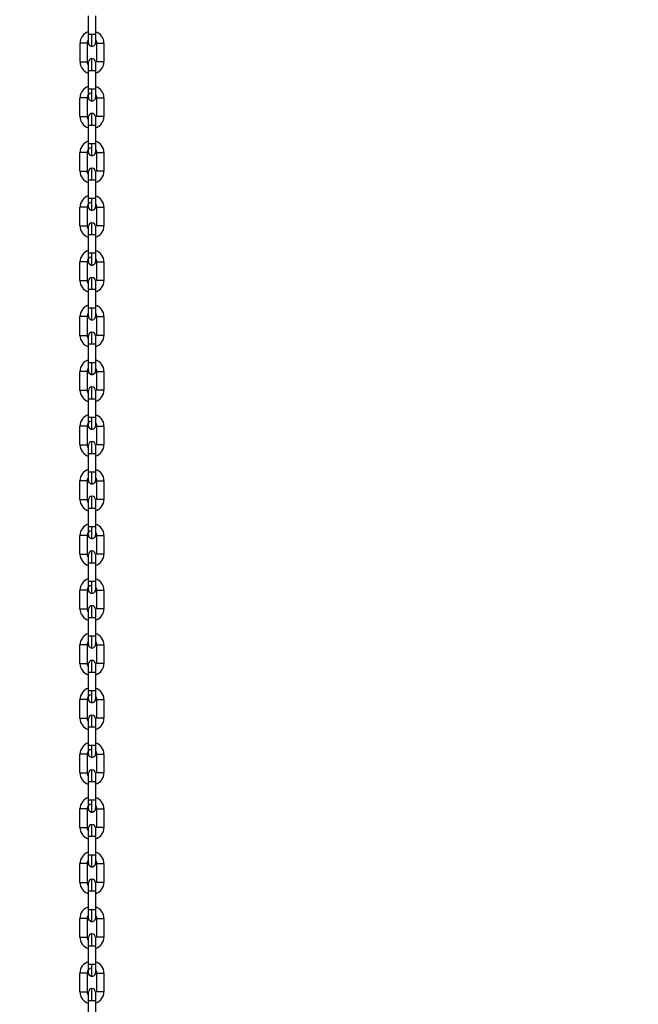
# Model space of a CAD drawing. Header units: inches. Extents: x 170 to 288, y 234 to 248.
# Tile 442 of 480: x 260.409 to 260.869, y 242.843 to 243.575. Entities that reach past the tile are written whole.
import ezdxf

# ---------------------------------------------------------------- set-up
doc = ezdxf.new("R2010")
doc.units = ezdxf.units.IN
doc.header["$LTSCALE"] = 0.25
doc.header["$MEASUREMENT"] = 0
doc.layers.add('ANNOTATIONS', color=1, linetype='Continuous')
doc.layers.add('STANDARD Z GUIDE MOTOR RH', color=7, linetype='Continuous')
doc.styles.add('ARIAL', font='arial.ttf', dxfattribs={"height": 0.09375})
doc.dimstyles.new('STANDARD$0', dxfattribs={"dimtxt": 0.09375, "dimasz": 0.09375, "dimexe": 0.03125, "dimexo": 0.046875, "dimgap": 0.09, "dimtad": 0, "dimtih": 1, "dimtoh": 1, "dimdec": 4, "dimzin": 0, "dimdsep": 46, "dimtxsty": 'ARIAL', "dimcen": 0.09, "dimadec": 0, "dimazin": 0, "dimtfac": 1, "dimtdec": 4, "dimtofl": 0, "dimtmove": 0, "dimatfit": 1, "dimfxl": 1, "dimtolj": 1, "dimtzin": 0, "dimarcsym": 0})

# ---------------------------------------------------------------- blocks, each defined once
blk = doc.blocks.new('*D44')
at = {"layer": 'ANNOTATIONS', "color": 0, "lineweight": -2, "transparency": 16777216}
for p, q in [((259.66628, 244.17528), (261.38122, 244.17528)), ((261.34997, 244.08153), (261.34997, 242.39055)), ((261.34997, 240.2647), (261.34997, 241.95569)), ((260.07253, 240.17095), (261.38122, 240.17095))]:
    blk.add_line(p, q, dxfattribs=at)
at = {"layer": 'ANNOTATIONS', "color": 0, "transparency": 16777216}
for points in [[(261.33434, 244.08153), (261.36559, 244.08153), (261.34997, 244.17528)], [(261.33434, 240.2647), (261.36559, 240.2647), (261.34997, 240.17095)]]:
    blk.add_solid(points, dxfattribs=at)
at = {"layer": 'defpoints', "color": 0, "transparency": 16777216}
for p in [(259.6194, 244.17528), (261.34997, 244.17528), (260.02565, 240.17095)]:
    blk.add_point(p, dxfattribs=at)
at = {"layer": 'ANNOTATIONS', "color": 0, "transparency": 16777216, "insert": (261.34997, 242.17312), "char_height": 0.09375, "attachment_point": 5, "style": 'ARIAL'}
blk.add_mtext('\\A1;OPENING \\PHEIGHT', dxfattribs=at)

msp = doc.modelspace()

# ---------------------------------------------------------------- linework, layer by layer
at = {"layer": 'STANDARD Z GUIDE MOTOR RH'}
for p, q in [((260.45978, 243.56387), (260.45978, 243.57778)), ((260.46503, 243.57778), (260.46503, 243.56387)), ((260.46241, 243.56387), (260.45978, 243.56387)), ((260.45349, 243.54354), (260.45349, 243.55745)), ((260.45873, 243.55745), (260.45873, 243.54354)), ((260.46608, 243.54354), (260.46608, 243.55745)), ((260.47133, 243.55745), (260.47133, 243.54354)), ((260.45978, 243.54102), (260.45978, 243.54329)), ((260.45978, 243.52321), (260.45978, 243.53712)), ((260.46503, 243.53712), (260.46503, 243.52321)), ((260.45348, 243.50288), (260.45348, 243.51679)), ((260.45873, 243.51679), (260.45873, 243.50288)), ((260.46608, 243.50288), (260.46608, 243.51679)), ((260.47133, 243.51679), (260.47133, 243.50288)), ((260.45978, 243.48255), (260.45978, 243.49646)), ((260.45978, 243.49646), (260.46241, 243.49646)), ((260.46503, 243.49646), (260.46503, 243.48255)), ((260.45348, 243.46221), (260.45348, 243.47613)), ((260.45873, 243.47613), (260.45873, 243.46221)), ((260.46241, 243.48255), (260.45978, 243.48255)), ((260.46608, 243.46221), (260.46608, 243.47613)), ((260.47133, 243.47613), (260.47133, 243.46221)), ((260.45978, 243.44188), (260.45978, 243.45579)), ((260.46503, 243.45579), (260.46503, 243.44188)), ((260.45348, 243.42155), (260.45348, 243.43546)), ((260.45873, 243.43546), (260.45873, 243.42155)), ((260.46608, 243.42155), (260.46608, 243.43546)), ((260.47133, 243.43546), (260.47133, 243.42155)), ((260.45978, 243.40122), (260.45978, 243.41513)), ((260.46503, 243.41513), (260.46503, 243.40122)), ((260.45348, 243.38089), (260.45348, 243.3948)), ((260.45873, 243.3948), (260.45873, 243.38089)), ((260.46608, 243.38089), (260.46608, 243.3948)), ((260.47133, 243.3948), (260.47133, 243.38089)), ((260.45978, 243.36056), (260.45978, 243.37447)), ((260.45978, 243.37447), (260.46241, 243.37447)), ((260.46503, 243.37447), (260.46503, 243.36056)), ((260.46241, 243.36056), (260.45978, 243.36056)), ((260.45348, 243.34023), (260.45348, 243.35414)), ((260.45873, 243.35414), (260.45873, 243.34023)), ((260.46608, 243.34023), (260.46608, 243.35414)), ((260.47133, 243.35414), (260.47133, 243.34023)), ((260.45978, 243.33771), (260.45978, 243.33998)), ((260.45978, 243.3199), (260.45978, 243.33381)), ((260.46503, 243.33381), (260.46503, 243.3199)), ((260.45348, 243.29957), (260.45348, 243.31348)), ((260.45873, 243.31348), (260.45873, 243.29957)), ((260.46608, 243.29957), (260.46608, 243.31348)), ((260.47133, 243.31348), (260.47133, 243.29957)), ((260.45978, 243.27924), (260.45978, 243.29315)), ((260.46503, 243.29315), (260.46503, 243.27924)), ((260.45348, 243.25891), (260.45348, 243.27282)), ((260.45873, 243.27282), (260.45873, 243.25891)), ((260.46608, 243.25891), (260.46608, 243.27282)), ((260.47133, 243.27282), (260.47133, 243.25891)), ((260.45978, 243.23858), (260.45978, 243.25249)), ((260.45978, 243.25249), (260.4624, 243.25249)), ((260.46503, 243.25249), (260.46503, 243.23858)), ((260.45348, 243.21825), (260.45348, 243.23216)), ((260.45873, 243.23216), (260.45873, 243.21825)), ((260.46608, 243.21825), (260.46608, 243.23216)), ((260.47133, 243.23216), (260.47133, 243.21825)), ((260.45978, 243.19792), (260.45978, 243.21183)), ((260.45978, 243.21183), (260.4624, 243.21183)), ((260.46503, 243.21183), (260.46503, 243.19792)), ((260.46341, 243.19792), (260.45978, 243.19792)), ((260.45348, 243.17758), (260.45348, 243.1915)), ((260.45873, 243.1915), (260.45873, 243.17758)), ((260.46608, 243.17758), (260.46608, 243.1915)), ((260.47133, 243.1915), (260.47133, 243.17758)), ((260.45978, 243.15725), (260.45978, 243.17116)), ((260.46503, 243.17116), (260.46503, 243.15725)), ((260.46341, 243.15725), (260.45978, 243.15725)), ((260.45348, 243.13692), (260.45348, 243.15083)), ((260.45873, 243.15083), (260.45873, 243.13692)), ((260.46608, 243.13692), (260.46608, 243.15083)), ((260.47132, 243.15083), (260.47132, 243.13692)), ((260.45978, 243.11659), (260.45978, 243.1305)), ((260.46503, 243.1305), (260.46502, 243.11659)), ((260.45348, 243.09626), (260.45348, 243.11017)), ((260.45873, 243.11017), (260.45873, 243.09626)), ((260.4624, 243.11659), (260.45978, 243.11659)), ((260.46607, 243.09626), (260.46607, 243.11017)), ((260.47132, 243.11017), (260.47132, 243.09626)), ((260.45977, 243.07593), (260.45977, 243.08984)), ((260.45977, 243.08984), (260.4634, 243.08984)), ((260.46502, 243.08984), (260.46502, 243.07593)), ((260.45348, 243.0556), (260.45348, 243.06951)), ((260.45872, 243.06951), (260.45872, 243.0556)), ((260.46607, 243.0556), (260.46607, 243.06951)), ((260.47132, 243.06951), (260.47132, 243.0556)), ((260.45977, 243.03527), (260.45977, 243.04918)), ((260.45977, 243.04918), (260.4624, 243.04918)), ((260.46502, 243.04918), (260.46502, 243.03527)), ((260.45347, 243.01494), (260.45347, 243.02885)), ((260.45872, 243.02885), (260.45872, 243.01494)), ((260.46607, 243.01494), (260.46607, 243.02885)), ((260.47132, 243.02885), (260.47132, 243.01494)), ((260.45977, 243.01242), (260.45977, 243.01469)), ((260.45977, 242.99461), (260.45977, 243.00852)), ((260.45977, 243.00852), (260.4624, 243.00852)), ((260.46502, 243.00852), (260.46502, 242.99461)), ((260.4634, 242.99461), (260.45977, 242.99461)), ((260.45347, 242.97428), (260.45347, 242.98819)), ((260.45872, 242.98819), (260.45872, 242.97428)), ((260.46607, 242.97428), (260.46607, 242.98819)), ((260.47132, 242.98819), (260.47132, 242.97428)), ((260.45977, 242.95395), (260.45977, 242.96786)), ((260.46502, 242.96786), (260.46502, 242.95395)), ((260.4634, 242.95395), (260.45977, 242.95395)), ((260.45347, 242.93362), (260.45347, 242.94753)), ((260.45872, 242.94753), (260.45872, 242.93362)), ((260.46607, 242.93362), (260.46607, 242.94753)), ((260.47132, 242.94753), (260.47132, 242.93362)), ((260.45977, 242.91329), (260.45977, 242.9272)), ((260.46502, 242.9272), (260.46502, 242.91329)), ((260.4624, 242.91329), (260.45977, 242.91329)), ((260.45347, 242.89295), (260.45347, 242.90687)), ((260.45872, 242.90687), (260.45872, 242.89295)), ((260.46607, 242.89295), (260.46607, 242.90687)), ((260.47132, 242.90687), (260.47132, 242.89295)), ((260.45977, 242.87262), (260.45977, 242.88654)), ((260.45977, 242.88654), (260.4634, 242.88654)), ((260.46502, 242.88654), (260.46502, 242.87262)), ((260.4624, 242.87262), (260.45977, 242.87262)), ((260.45347, 242.85229), (260.45347, 242.8662)), ((260.45872, 242.8662), (260.45872, 242.85229)), ((260.46607, 242.85229), (260.46607, 242.8662)), ((260.47132, 242.8662), (260.47132, 242.85229)), ((260.45977, 242.83196), (260.45977, 242.84587)), ((260.45977, 242.84587), (260.4634, 242.84587)), ((260.46502, 242.84587), (260.46502, 242.83196))]:
    msp.add_line(p, q, dxfattribs=at)
at = {"layer": 'STANDARD Z GUIDE MOTOR RH', "flags": 128}
for points in [[(260.45978, 243.5577), (260.45978, 243.55951), (260.45978, 243.56044), (260.45978, 243.56267), (260.45978, 243.56387)], [(260.46241, 243.55508), (260.46241, 243.55765), (260.46241, 243.55898), (260.46241, 243.5605), (260.46241, 243.56215), (260.46241, 243.56387)], [(260.46503, 243.56387), (260.46483, 243.56387), (260.46427, 243.56387), (260.46341, 243.56387), (260.46241, 243.56387)], [(260.46503, 243.56387), (260.46503, 243.56044), (260.46503, 243.55951), (260.46503, 243.5577)], [(260.45873, 243.55745), (260.45853, 243.55745), (260.45797, 243.55745), (260.45711, 243.55745), (260.45611, 243.55745), (260.45511, 243.55745), (260.45349, 243.55745)], [(260.46241, 243.55508), (260.4614, 243.55528), (260.46055, 243.55584), (260.45998, 243.5567), (260.45978, 243.5577)], [(260.46608, 243.55745), (260.46871, 243.55745), (260.46971, 243.55745), (260.47056, 243.55745), (260.47113, 243.55745), (260.47133, 243.55745)], [(260.45349, 243.54354), (260.45511, 243.54354), (260.45611, 243.54354), (260.45711, 243.54354), (260.45797, 243.54354), (260.45853, 243.54354), (260.45873, 243.54354)], [(260.46241, 243.53712), (260.46241, 243.53883), (260.46241, 243.54048), (260.46241, 243.542), (260.46241, 243.54334), (260.46241, 243.54591)], [(260.46503, 243.54329), (260.46503, 243.54148)], [(260.47133, 243.54354), (260.47113, 243.54354), (260.47056, 243.54354), (260.46971, 243.54354), (260.46871, 243.54354), (260.46608, 243.54354)], [(260.45978, 243.53712), (260.45978, 243.54054), (260.45978, 243.54148)], [(260.45978, 243.53712), (260.45998, 243.53712), (260.4614, 243.53712), (260.46241, 243.53712)], [(260.46241, 243.53712), (260.46341, 243.53712), (260.46426, 243.53712), (260.46483, 243.53712), (260.46503, 243.53712)], [(260.46503, 243.54148), (260.46503, 243.54054)], [(260.46503, 243.54054), (260.46503, 243.53832), (260.46503, 243.53712)], [(260.46503, 243.53832), (260.46503, 243.53712)], [(260.45978, 243.51704), (260.45978, 243.51751), (260.45978, 243.51808), (260.45978, 243.52085), (260.45978, 243.522), (260.45978, 243.52321)], [(260.46241, 243.52321), (260.4614, 243.52321), (260.45998, 243.52321), (260.45978, 243.52321)], [(260.46241, 243.51441), (260.46241, 243.5159), (260.46241, 243.51699), (260.46241, 243.51832), (260.46241, 243.51984), (260.46241, 243.52321)], [(260.46503, 243.52321), (260.46483, 243.52321), (260.46426, 243.52321), (260.46341, 243.52321), (260.46241, 243.52321)], [(260.46503, 243.52321), (260.46503, 243.522), (260.46503, 243.52085), (260.46503, 243.51885), (260.46503, 243.51808), (260.46503, 243.51704)], [(260.45873, 243.51679), (260.45853, 243.51679), (260.45797, 243.51679), (260.45711, 243.51679), (260.45611, 243.51679), (260.45348, 243.51679)], [(260.46241, 243.51441), (260.4614, 243.51461), (260.46055, 243.51518), (260.45998, 243.51603), (260.45978, 243.51704)], [(260.46608, 243.51679), (260.4677, 243.51679), (260.46871, 243.51679), (260.46971, 243.51679), (260.47056, 243.51679), (260.47113, 243.51679), (260.47133, 243.51679)], [(260.46241, 243.49646), (260.46241, 243.49817), (260.46241, 243.49982), (260.46241, 243.50134), (260.46241, 243.50377), (260.46241, 243.50458), (260.46241, 243.50525)], [(260.45348, 243.50288), (260.45611, 243.50288), (260.45711, 243.50288), (260.45796, 243.50288), (260.45853, 243.50288), (260.45873, 243.50288)], [(260.45978, 243.50215), (260.45978, 243.50251), (260.45978, 243.50262)], [(260.45978, 243.49646), (260.45978, 243.49766), (260.45978, 243.49882), (260.45978, 243.50215), (260.45978, 243.50251)], [(260.46503, 243.50262), (260.46503, 243.49988), (260.46503, 243.49882), (260.46503, 243.49646)], [(260.46503, 243.49988), (260.46503, 243.49882)], [(260.47133, 243.50288), (260.47113, 243.50288), (260.47056, 243.50288), (260.46971, 243.50288), (260.46871, 243.50288), (260.4677, 243.50288), (260.46608, 243.50288)], [(260.46241, 243.49646), (260.46341, 243.49646), (260.46426, 243.49646), (260.46483, 243.49646), (260.46503, 243.49646)], [(260.45873, 243.47613), (260.45853, 243.47613), (260.45796, 243.47613), (260.45711, 243.47613), (260.45611, 243.47613), (260.4551, 243.47613), (260.45348, 243.47613)], [(260.45978, 243.47638), (260.45978, 243.47912), (260.45978, 243.48019), (260.45978, 243.48255)], [(260.46241, 243.47375), (260.4614, 243.47395), (260.46055, 243.47452), (260.45998, 243.47537), (260.45978, 243.47638)], [(260.46241, 243.47375), (260.46241, 243.47392), (260.46241, 243.47633), (260.46241, 243.47766), (260.46241, 243.48083), (260.46241, 243.48255)], [(260.46503, 243.48255), (260.46483, 243.48255), (260.46426, 243.48255), (260.46341, 243.48255), (260.46241, 243.48255)], [(260.46503, 243.48255), (260.46503, 243.48019), (260.46503, 243.47912), (260.46503, 243.47638)], [(260.46608, 243.47613), (260.46628, 243.47613), (260.46685, 243.47613), (260.4677, 243.47613), (260.46871, 243.47613), (260.46971, 243.47613), (260.47056, 243.47613), (260.47113, 243.47613), (260.47133, 243.47613)], [(260.45348, 243.46221), (260.4551, 243.46221), (260.45611, 243.46221), (260.45711, 243.46221), (260.45796, 243.46221), (260.45853, 243.46221), (260.45873, 243.46221)], [(260.45978, 243.4597), (260.45978, 243.46016), (260.45978, 243.46196)], [(260.46241, 243.45579), (260.46241, 243.45751), (260.46241, 243.45916), (260.46241, 243.46201), (260.46241, 243.46311), (260.46241, 243.46459)], [(260.46503, 243.46196), (260.46503, 243.46092), (260.46503, 243.46016), (260.46503, 243.457), (260.46503, 243.45579)], [(260.47133, 243.46221), (260.47113, 243.46221), (260.47056, 243.46221), (260.46971, 243.46221), (260.46871, 243.46221), (260.4677, 243.46221), (260.46685, 243.46221), (260.46628, 243.46221), (260.46608, 243.46221)], [(260.45978, 243.45579), (260.45978, 243.457), (260.45978, 243.45922), (260.45978, 243.46016)], [(260.45978, 243.45579), (260.4614, 243.45579), (260.46241, 243.45579)], [(260.46241, 243.45579), (260.46341, 243.45579), (260.46426, 243.45579), (260.46483, 243.45579), (260.46503, 243.45579)], [(260.45978, 243.43572), (260.45978, 243.43676), (260.45978, 243.43752), (260.45978, 243.44068), (260.45978, 243.44188)], [(260.46241, 243.44188), (260.4614, 243.44188), (260.45978, 243.44188)], [(260.46241, 243.43309), (260.46241, 243.43457), (260.46241, 243.43567), (260.46241, 243.43852), (260.46241, 243.44017), (260.46241, 243.44188)], [(260.46503, 243.44188), (260.46483, 243.44188), (260.46426, 243.44188), (260.46341, 243.44188), (260.46241, 243.44188)], [(260.46503, 243.44188), (260.46503, 243.44068), (260.46503, 243.43846), (260.46503, 243.43752), (260.46503, 243.43572)], [(260.45873, 243.43546), (260.45853, 243.43546), (260.45796, 243.43546), (260.45711, 243.43546), (260.45611, 243.43546), (260.4551, 243.43546), (260.45425, 243.43546), (260.45368, 243.43546), (260.45348, 243.43546)], [(260.46241, 243.43309), (260.4614, 243.43329), (260.46055, 243.43386), (260.45998, 243.43471), (260.45978, 243.43572)], [(260.46503, 243.43572), (260.46483, 243.43471), (260.46426, 243.43386), (260.46341, 243.43329), (260.46241, 243.43309)], [(260.46608, 243.43546), (260.4677, 243.43546), (260.46871, 243.43546), (260.46971, 243.43546), (260.47056, 243.43546), (260.47113, 243.43546), (260.47133, 243.43546)], [(260.45348, 243.42155), (260.45368, 243.42155), (260.4551, 243.42155), (260.45711, 243.42155), (260.45796, 243.42155), (260.45853, 243.42155), (260.45873, 243.42155)], [(260.45978, 243.41513), (260.45978, 243.41749), (260.45978, 243.41856), (260.45978, 243.4213)], [(260.46241, 243.41513), (260.46241, 243.41685), (260.46241, 243.42002), (260.46241, 243.42135), (260.46241, 243.42393)], [(260.46503, 243.4213), (260.46503, 243.41856), (260.46503, 243.41749), (260.46503, 243.41513)], [(260.46503, 243.41856), (260.46503, 243.41749)], [(260.47133, 243.42155), (260.47113, 243.42155), (260.47056, 243.42155), (260.46971, 243.42155), (260.46871, 243.42155), (260.4677, 243.42155), (260.46608, 243.42155)], [(260.45978, 243.41513), (260.45998, 243.41513), (260.46055, 243.41513), (260.4614, 243.41513), (260.46241, 243.41513)], [(260.46241, 243.41513), (260.46341, 243.41513), (260.46426, 243.41513), (260.46483, 243.41513), (260.46503, 243.41513)], [(260.45978, 243.39505), (260.45978, 243.39886), (260.45978, 243.40002), (260.45978, 243.40122)], [(260.46241, 243.40122), (260.4614, 243.40122), (260.46055, 243.40122), (260.45998, 243.40122), (260.45978, 243.40122)], [(260.46241, 243.39243), (260.46241, 243.3931), (260.46241, 243.39391), (260.46241, 243.39634), (260.46241, 243.39786), (260.46241, 243.39951), (260.46241, 243.40122)], [(260.46503, 243.40122), (260.46483, 243.40122), (260.46426, 243.40122), (260.46341, 243.40122), (260.46241, 243.40122)], [(260.46503, 243.40122), (260.46503, 243.40002), (260.46503, 243.39886), (260.46503, 243.39609), (260.46503, 243.39552), (260.46503, 243.39505)], [(260.45873, 243.3948), (260.45853, 243.3948), (260.45796, 243.3948), (260.45711, 243.3948), (260.45611, 243.3948), (260.45348, 243.3948)], [(260.46241, 243.39243), (260.4614, 243.39263), (260.46055, 243.3932), (260.45998, 243.39405), (260.45978, 243.39505)], [(260.46608, 243.3948), (260.46628, 243.3948), (260.4677, 243.3948), (260.46871, 243.3948), (260.46971, 243.3948), (260.47056, 243.3948), (260.47113, 243.3948), (260.47133, 243.3948)], [(260.45348, 243.38089), (260.45611, 243.38089), (260.45711, 243.38089), (260.45796, 243.38089), (260.45853, 243.38089), (260.45873, 243.38089)], [(260.45978, 243.3796), (260.45978, 243.38017), (260.45978, 243.38064)], [(260.46241, 243.37447), (260.46241, 243.37784), (260.46241, 243.37936), (260.46241, 243.38178), (260.46241, 243.3826), (260.46241, 243.38326)], [(260.46503, 243.38064), (260.46503, 243.38052), (260.46503, 243.38017), (260.46503, 243.37683), (260.46503, 243.37568)], [(260.46503, 243.38052), (260.46503, 243.38017)], [(260.47133, 243.38089), (260.47113, 243.38089), (260.47056, 243.38089), (260.46971, 243.38089), (260.4687, 243.38089), (260.4677, 243.38089), (260.46628, 243.38089), (260.46608, 243.38089)], [(260.45978, 243.37447), (260.45978, 243.37568), (260.45978, 243.37683), (260.45978, 243.3796), (260.45978, 243.38017)], [(260.46241, 243.37447), (260.46341, 243.37447), (260.46426, 243.37447), (260.46483, 243.37447), (260.46503, 243.37447)], [(260.46503, 243.37683), (260.46503, 243.37568), (260.46503, 243.37447)], [(260.45978, 243.35439), (260.45978, 243.3562), (260.45978, 243.35713), (260.45978, 243.35936), (260.45978, 243.36056)], [(260.46241, 243.35177), (260.46241, 243.35434), (260.46241, 243.35568), (260.46241, 243.35885), (260.46241, 243.36056)], [(260.46503, 243.36056), (260.46483, 243.36056), (260.46426, 243.36056), (260.46341, 243.36056), (260.46241, 243.36056)], [(260.46503, 243.36056), (260.46503, 243.3582), (260.46503, 243.35713), (260.46503, 243.35439)], [(260.45873, 243.35414), (260.45853, 243.35414), (260.45796, 243.35414), (260.45711, 243.35414), (260.45611, 243.35414), (260.4551, 243.35414), (260.45348, 243.35414)], [(260.46241, 243.35177), (260.4614, 243.35197), (260.46055, 243.35254), (260.45998, 243.35339), (260.45978, 243.35439)], [(260.46608, 243.35414), (260.4687, 243.35414), (260.46971, 243.35414), (260.47056, 243.35414), (260.47113, 243.35414), (260.47133, 243.35414)], [(260.45348, 243.34023), (260.4551, 243.34023), (260.45611, 243.34023), (260.45711, 243.34023), (260.45796, 243.34023), (260.45853, 243.34023), (260.45873, 243.34023)], [(260.45978, 243.33381), (260.45978, 243.33724), (260.45978, 243.33817)], [(260.4624, 243.33381), (260.4624, 243.33553), (260.4624, 243.33718), (260.4624, 243.3387), (260.4624, 243.34003), (260.4624, 243.3426)], [(260.46503, 243.33998), (260.46503, 243.33817), (260.46503, 243.33724)], [(260.46503, 243.33817), (260.46503, 243.33724), (260.46503, 243.33501), (260.46503, 243.33381)], [(260.47133, 243.34023), (260.47113, 243.34023), (260.47056, 243.34023), (260.46971, 243.34023), (260.4687, 243.34023), (260.46608, 243.34023)], [(260.45978, 243.33381), (260.4614, 243.33381), (260.4624, 243.33381)], [(260.4624, 243.33381), (260.46341, 243.33381), (260.46426, 243.33381), (260.46483, 243.33381), (260.46503, 243.33381)], [(260.46503, 243.33501), (260.46503, 243.33381)], [(260.45978, 243.31373), (260.45978, 243.3142), (260.45978, 243.31477), (260.45978, 243.31754), (260.45978, 243.3187), (260.45978, 243.3199)], [(260.4624, 243.3199), (260.4614, 243.3199), (260.45978, 243.3199)], [(260.4624, 243.31111), (260.4624, 243.31259), (260.4624, 243.31368), (260.4624, 243.31654), (260.4624, 243.31818), (260.4624, 243.3199)], [(260.46503, 243.3199), (260.46483, 243.3199), (260.46426, 243.3199), (260.46341, 243.3199), (260.4624, 243.3199)], [(260.46503, 243.3199), (260.46503, 243.3187), (260.46503, 243.31554), (260.46503, 243.31477), (260.46503, 243.31373)], [(260.45873, 243.31348), (260.45853, 243.31348), (260.45796, 243.31348), (260.45711, 243.31348), (260.45611, 243.31348), (260.4551, 243.31348), (260.45425, 243.31348), (260.45368, 243.31348), (260.45348, 243.31348)], [(260.4624, 243.31111), (260.4614, 243.31131), (260.46055, 243.31188), (260.45998, 243.31273), (260.45978, 243.31373)], [(260.46503, 243.31373), (260.46483, 243.31273), (260.46426, 243.31188), (260.46341, 243.31131), (260.4624, 243.31111)], [(260.46608, 243.31348), (260.4677, 243.31348), (260.4687, 243.31348), (260.46971, 243.31348), (260.47056, 243.31348), (260.47113, 243.31348), (260.47133, 243.31348)], [(260.4624, 243.29315), (260.4624, 243.29486), (260.4624, 243.29651), (260.4624, 243.29803), (260.4624, 243.30127), (260.4624, 243.30177), (260.4624, 243.30194)], [(260.45348, 243.29957), (260.45368, 243.29957), (260.45425, 243.29957), (260.4551, 243.29957), (260.4561, 243.29957), (260.45711, 243.29957), (260.45796, 243.29957), (260.45853, 243.29957), (260.45873, 243.29957)], [(260.45978, 243.2992), (260.45978, 243.29932)], [(260.45978, 243.29315), (260.45978, 243.29435), (260.45978, 243.29551), (260.45978, 243.2992)], [(260.45978, 243.29315), (260.45998, 243.29315), (260.46055, 243.29315), (260.4614, 243.29315), (260.4624, 243.29315)], [(260.4624, 243.29315), (260.46341, 243.29315), (260.46426, 243.29315), (260.46483, 243.29315), (260.46503, 243.29315)], [(260.46503, 243.29932), (260.46503, 243.29658), (260.46503, 243.29551), (260.46503, 243.29315)], [(260.47133, 243.29957), (260.47113, 243.29957), (260.47056, 243.29957), (260.46971, 243.29957), (260.4687, 243.29957), (260.4677, 243.29957), (260.46608, 243.29957)], [(260.45978, 243.27307), (260.45978, 243.27581), (260.45978, 243.27688), (260.45978, 243.27924)], [(260.4624, 243.27924), (260.4614, 243.27924), (260.46055, 243.27924), (260.45998, 243.27924), (260.45978, 243.27924)], [(260.4624, 243.27045), (260.4624, 243.27061), (260.4624, 243.27112), (260.4624, 243.27435), (260.4624, 243.27587), (260.4624, 243.27752), (260.4624, 243.27924)], [(260.46503, 243.27924), (260.46483, 243.27924), (260.46426, 243.27924), (260.46341, 243.27924), (260.4624, 243.27924)], [(260.46503, 243.27924), (260.46503, 243.27688), (260.46503, 243.27581), (260.46503, 243.27307)], [(260.45873, 243.27282), (260.45853, 243.27282), (260.45796, 243.27282), (260.45711, 243.27282), (260.4561, 243.27282), (260.45348, 243.27282)], [(260.4624, 243.27045), (260.4614, 243.27065), (260.46055, 243.27121), (260.45998, 243.27207), (260.45978, 243.27307)], [(260.46608, 243.27282), (260.46628, 243.27282), (260.46685, 243.27282), (260.4677, 243.27282), (260.4687, 243.27282), (260.46971, 243.27282), (260.47056, 243.27282), (260.47113, 243.27282), (260.47133, 243.27282)], [(260.45348, 243.25891), (260.45368, 243.25891), (260.4551, 243.25891), (260.4561, 243.25891), (260.45796, 243.25891), (260.45853, 243.25891), (260.45873, 243.25891)], [(260.45978, 243.25685), (260.45978, 243.25762), (260.45978, 243.25866)], [(260.45978, 243.25249), (260.45978, 243.25369), (260.45978, 243.25685), (260.45978, 243.25762)], [(260.4624, 243.25249), (260.4624, 243.2542), (260.4624, 243.25585), (260.4624, 243.25871), (260.4624, 243.2598), (260.4624, 243.26128)], [(260.46503, 243.25866), (260.46503, 243.25819), (260.46503, 243.25762), (260.46503, 243.25485), (260.46503, 243.25369)], [(260.47133, 243.25891), (260.47056, 243.25891), (260.46971, 243.25891), (260.46608, 243.25891)], [(260.4624, 243.25249), (260.46341, 243.25249), (260.46503, 243.25249)], [(260.46503, 243.25369), (260.46503, 243.25249)], [(260.45978, 243.23241), (260.45978, 243.23345), (260.45978, 243.23422), (260.45978, 243.23737), (260.45978, 243.23858)], [(260.46426, 243.23858), (260.4614, 243.23858), (260.46055, 243.23858), (260.45998, 243.23858), (260.45978, 243.23858)], [(260.4624, 243.22978), (260.4624, 243.23236), (260.4624, 243.23369), (260.4624, 243.23521), (260.4624, 243.23686), (260.4624, 243.23858)], [(260.46503, 243.23858), (260.46483, 243.23858), (260.46426, 243.23858)], [(260.46503, 243.23858), (260.46503, 243.23737), (260.46503, 243.23515), (260.46503, 243.23422), (260.46503, 243.23241)], [(260.45873, 243.23216), (260.45853, 243.23216), (260.45711, 243.23216), (260.4561, 243.23216), (260.45348, 243.23216)], [(260.4624, 243.22978), (260.4614, 243.22998), (260.46055, 243.23055), (260.45998, 243.2314), (260.45978, 243.23241)], [(260.46503, 243.23241), (260.46483, 243.2314), (260.46426, 243.23055), (260.46341, 243.22998), (260.4624, 243.22978)], [(260.46608, 243.23216), (260.46628, 243.23216), (260.4677, 243.23216), (260.4687, 243.23216), (260.47056, 243.23216), (260.47113, 243.23216), (260.47133, 243.23216)], [(260.4624, 243.21183), (260.4624, 243.21354), (260.4624, 243.21671), (260.4624, 243.21804), (260.4624, 243.22062)], [(260.45348, 243.21825), (260.45711, 243.21825), (260.45796, 243.21825), (260.45873, 243.21825)], [(260.45978, 243.21183), (260.45978, 243.21419), (260.45978, 243.21525), (260.45978, 243.21799)], [(260.46503, 243.21799), (260.46503, 243.21619), (260.46503, 243.21525), (260.46503, 243.21183)], [(260.46503, 243.21619), (260.46503, 243.21525)], [(260.47133, 243.21825), (260.46971, 243.21825), (260.4687, 243.21825), (260.46608, 243.21825)], [(260.4624, 243.21183), (260.46341, 243.21183), (260.46483, 243.21183), (260.46503, 243.21183)], [(260.45978, 243.19175), (260.45978, 243.19187), (260.45978, 243.19222), (260.45978, 243.19556), (260.45978, 243.19671), (260.45978, 243.19792)], [(260.4624, 243.18912), (260.4624, 243.18979), (260.4624, 243.1906), (260.4624, 243.19303), (260.4624, 243.19455), (260.4624, 243.19792)], [(260.46503, 243.19792), (260.46426, 243.19792), (260.46341, 243.19792)], [(260.46503, 243.19792), (260.46503, 243.19671), (260.46503, 243.19556), (260.46503, 243.19279), (260.46503, 243.19222), (260.46503, 243.19175)], [(260.45873, 243.1915), (260.45853, 243.1915), (260.45796, 243.1915), (260.4561, 243.1915), (260.4551, 243.1915), (260.45348, 243.1915)], [(260.4624, 243.18912), (260.4614, 243.18932), (260.46055, 243.18989), (260.45998, 243.19074), (260.45978, 243.19175)], [(260.46503, 243.19175), (260.46483, 243.19074), (260.46426, 243.18989), (260.46341, 243.18932), (260.4624, 243.18912)], [(260.46608, 243.1915), (260.46971, 243.1915), (260.47056, 243.1915), (260.47133, 243.1915)], [(260.45348, 243.17758), (260.45711, 243.17758), (260.45796, 243.17758), (260.45873, 243.17758)], [(260.45978, 243.17629), (260.45978, 243.17686), (260.45978, 243.17733)], [(260.45978, 243.17116), (260.45978, 243.17237), (260.45978, 243.17353), (260.45978, 243.17629)], [(260.4624, 243.17116), (260.4624, 243.17288), (260.4624, 243.17453), (260.4624, 243.17605), (260.4624, 243.17848), (260.4624, 243.17929), (260.4624, 243.17996)], [(260.46503, 243.17733), (260.46503, 243.17721)], [(260.46503, 243.17733), (260.46503, 243.17721), (260.46503, 243.17353)], [(260.47133, 243.17758), (260.47113, 243.17758), (260.46971, 243.17758), (260.4687, 243.17758), (260.46608, 243.17758)], [(260.45978, 243.17116), (260.4614, 243.17116), (260.4624, 243.17116)], [(260.4624, 243.17116), (260.46426, 243.17116), (260.46483, 243.17116), (260.46503, 243.17116)], [(260.46503, 243.17353), (260.46503, 243.17237)], [(260.46503, 243.17237), (260.46503, 243.17116)], [(260.45978, 243.15109), (260.45978, 243.15289), (260.45978, 243.15383), (260.45978, 243.15725)], [(260.4624, 243.14846), (260.4624, 243.15104), (260.4624, 243.15237), (260.4624, 243.15554), (260.4624, 243.15725)], [(260.46503, 243.15725), (260.46426, 243.15725), (260.46341, 243.15725)], [(260.46503, 243.15725), (260.46503, 243.15489), (260.46503, 243.15383), (260.46503, 243.15109)], [(260.45873, 243.15083), (260.45853, 243.15083), (260.45796, 243.15083), (260.4551, 243.15083), (260.45425, 243.15083), (260.45368, 243.15083), (260.45348, 243.15083)], [(260.4624, 243.14846), (260.4614, 243.14866), (260.46054, 243.14923), (260.45998, 243.15008), (260.45978, 243.15109)], [(260.46503, 243.15109), (260.46483, 243.15008), (260.46426, 243.14923), (260.46341, 243.14866), (260.4624, 243.14846)], [(260.46608, 243.15083), (260.4697, 243.15083), (260.47056, 243.15083), (260.47132, 243.15083)], [(260.4624, 243.1305), (260.4624, 243.13222), (260.4624, 243.13387), (260.4624, 243.13672), (260.4624, 243.13781), (260.4624, 243.1393)], [(260.45348, 243.13692), (260.4561, 243.13692), (260.45711, 243.13692), (260.45873, 243.13692)], [(260.45978, 243.13441), (260.45978, 243.13486), (260.45978, 243.13667)], [(260.45978, 243.1305), (260.45978, 243.13171), (260.45978, 243.13393), (260.45978, 243.13486)], [(260.46503, 243.13667), (260.46503, 243.13563), (260.46503, 243.13486), (260.46503, 243.13171), (260.46503, 243.1305)], [(260.47132, 243.13692), (260.47112, 243.13692), (260.47056, 243.13692), (260.4687, 243.13692), (260.4677, 243.13692), (260.46608, 243.13692)], [(260.45978, 243.1305), (260.45998, 243.1305), (260.46054, 243.1305), (260.4614, 243.1305), (260.46426, 243.1305)], [(260.46426, 243.1305), (260.46483, 243.1305), (260.46503, 243.1305)], [(260.45873, 243.11017), (260.45796, 243.11017), (260.45711, 243.11017), (260.45348, 243.11017)], [(260.45978, 243.11042), (260.45978, 243.11146), (260.45978, 243.11223), (260.45978, 243.11539), (260.45978, 243.11659)], [(260.4624, 243.1078), (260.4614, 243.108), (260.46054, 243.10857), (260.45998, 243.10942), (260.45978, 243.11042)], [(260.4624, 243.1078), (260.4624, 243.10928), (260.4624, 243.11038), (260.4624, 243.11323), (260.4624, 243.11488), (260.4624, 243.11659)], [(260.46502, 243.11659), (260.46483, 243.11659), (260.4634, 243.11659), (260.4624, 243.11659)], [(260.46502, 243.11659), (260.46502, 243.11539), (260.46502, 243.11223), (260.46502, 243.11146), (260.46502, 243.11042)], [(260.46607, 243.11017), (260.4687, 243.11017), (260.4697, 243.11017), (260.47132, 243.11017)], [(260.45348, 243.09626), (260.4561, 243.09626), (260.4571, 243.09626), (260.45853, 243.09626), (260.45873, 243.09626)], [(260.45977, 243.08984), (260.45977, 243.0922), (260.45977, 243.09327), (260.45977, 243.09601)], [(260.4624, 243.08984), (260.4624, 243.09156), (260.4624, 243.09321), (260.4624, 243.09473), (260.4624, 243.09797), (260.4624, 243.09847), (260.4624, 243.09863)], [(260.46502, 243.09601), (260.46502, 243.09327), (260.46502, 243.0922), (260.46502, 243.08984)], [(260.47132, 243.09626), (260.47112, 243.09626), (260.47055, 243.09626), (260.46769, 243.09626), (260.46684, 243.09626), (260.46627, 243.09626), (260.46607, 243.09626)], [(260.4634, 243.08984), (260.46426, 243.08984), (260.46502, 243.08984)], [(260.45977, 243.06976), (260.45977, 243.0725), (260.45977, 243.07357), (260.45977, 243.07593)], [(260.4624, 243.07593), (260.46139, 243.07593), (260.45977, 243.07593)], [(260.4624, 243.06714), (260.4624, 243.06731), (260.4624, 243.06781), (260.4624, 243.07105), (260.4624, 243.07257), (260.4624, 243.07422), (260.4624, 243.07593)], [(260.46502, 243.07593), (260.46482, 243.07593), (260.4624, 243.07593)], [(260.46502, 243.07593), (260.46502, 243.07473), (260.46502, 243.07357), (260.46502, 243.07023), (260.46502, 243.06988), (260.46502, 243.06976)], [(260.45872, 243.06951), (260.45796, 243.06951), (260.4571, 243.06951), (260.45348, 243.06951)], [(260.4624, 243.06714), (260.46139, 243.06734), (260.46054, 243.06791), (260.45997, 243.06876), (260.45977, 243.06976)], [(260.46607, 243.06951), (260.4687, 243.06951), (260.4697, 243.06951), (260.47112, 243.06951), (260.47132, 243.06951)], [(260.45348, 243.0556), (260.4551, 243.0556), (260.4561, 243.0556), (260.45796, 243.0556), (260.45852, 243.0556), (260.45872, 243.0556)], [(260.45977, 243.05354), (260.45977, 243.05431), (260.45977, 243.05535)], [(260.45977, 243.04918), (260.45977, 243.05038), (260.45977, 243.05354), (260.45977, 243.05431)], [(260.4624, 243.04918), (260.4624, 243.0509), (260.4624, 243.05255), (260.4624, 243.0554), (260.4624, 243.05649), (260.4624, 243.05797)], [(260.46502, 243.05535), (260.46502, 243.05488), (260.46502, 243.05431)], [(260.46502, 243.05431), (260.46502, 243.05154)], [(260.46502, 243.05154), (260.46502, 243.05038), (260.46502, 243.04918)], [(260.47132, 243.0556), (260.47055, 243.0556), (260.4697, 243.0556), (260.46607, 243.0556)], [(260.4624, 243.04918), (260.4634, 243.04918), (260.46502, 243.04918)], [(260.45977, 243.0291), (260.45977, 243.03091), (260.45977, 243.03184), (260.45977, 243.03407), (260.45977, 243.03527)], [(260.4624, 243.03527), (260.46139, 243.03527), (260.45997, 243.03527), (260.45977, 243.03527)], [(260.4624, 243.02648), (260.4624, 243.02905), (260.4624, 243.03039), (260.4624, 243.03191), (260.4624, 243.03355), (260.4624, 243.03527)], [(260.46502, 243.03527), (260.46482, 243.03527), (260.46425, 243.03527), (260.4624, 243.03527)], [(260.46502, 243.03527), (260.46502, 243.03184), (260.46502, 243.03091), (260.46502, 243.0291)], [(260.45872, 243.02885), (260.45852, 243.02885), (260.4571, 243.02885), (260.4561, 243.02885), (260.45347, 243.02885)], [(260.4624, 243.02648), (260.46139, 243.02668), (260.46054, 243.02725), (260.45997, 243.0281), (260.45977, 243.0291)], [(260.46502, 243.0291), (260.46482, 243.0281), (260.46425, 243.02725), (260.4634, 243.02668), (260.4624, 243.02648)], [(260.46607, 243.02885), (260.46769, 243.02885), (260.4687, 243.02885), (260.47055, 243.02885), (260.47112, 243.02885), (260.47132, 243.02885)], [(260.45347, 243.01494), (260.45795, 243.01494), (260.45852, 243.01494), (260.45872, 243.01494)], [(260.4624, 243.00852), (260.4624, 243.01023), (260.4624, 243.01188), (260.4624, 243.0134), (260.4624, 243.01474), (260.4624, 243.01731)], [(260.46502, 243.01469), (260.46502, 243.01288)], [(260.47132, 243.01494), (260.47055, 243.01494), (260.4697, 243.01494), (260.46607, 243.01494)], [(260.45977, 243.00852), (260.45977, 243.01195), (260.45977, 243.01288)], [(260.4624, 243.00852), (260.4634, 243.00852), (260.46482, 243.00852), (260.46502, 243.00852)], [(260.46502, 243.01288), (260.46502, 243.01195)], [(260.46502, 243.01195), (260.46502, 243.00972), (260.46502, 243.00852)], [(260.46502, 243.00972), (260.46502, 243.00852)], [(260.45977, 242.98844), (260.45977, 242.98891), (260.45977, 242.98948), (260.45977, 242.99225), (260.45977, 242.99341), (260.45977, 242.99461)], [(260.4624, 242.98582), (260.4624, 242.9873), (260.4624, 242.98839), (260.4624, 242.98972), (260.4624, 242.99124), (260.4624, 242.99461)], [(260.46502, 242.99461), (260.46425, 242.99461), (260.4634, 242.99461)], [(260.46502, 242.99461), (260.46502, 242.99341), (260.46502, 242.99225), (260.46502, 242.99025), (260.46502, 242.98948), (260.46502, 242.98844)], [(260.45872, 242.98819), (260.45852, 242.98819), (260.4561, 242.98819), (260.45509, 242.98819), (260.45347, 242.98819)], [(260.4624, 242.98582), (260.46139, 242.98602), (260.46054, 242.98658), (260.45997, 242.98744), (260.45977, 242.98844)], [(260.46502, 242.98844), (260.46482, 242.98744), (260.46425, 242.98658), (260.4634, 242.98602), (260.4624, 242.98582)], [(260.46607, 242.98819), (260.47055, 242.98819), (260.47112, 242.98819), (260.47132, 242.98819)], [(260.45347, 242.97428), (260.4571, 242.97428), (260.45795, 242.97428), (260.45872, 242.97428)], [(260.45977, 242.97356), (260.45977, 242.97391), (260.45977, 242.97403)], [(260.45977, 242.96786), (260.45977, 242.96906), (260.45977, 242.97022), (260.45977, 242.97356)], [(260.4624, 242.96786), (260.4624, 242.96957), (260.4624, 242.97122), (260.4624, 242.97274), (260.4624, 242.97517), (260.4624, 242.97598), (260.4624, 242.97665)], [(260.46502, 242.97403), (260.46502, 242.97128), (260.46502, 242.97022), (260.46502, 242.96786)], [(260.47132, 242.97428), (260.47112, 242.97428), (260.4697, 242.97428), (260.4687, 242.97428), (260.46607, 242.97428)], [(260.45977, 242.96786), (260.46139, 242.96786), (260.4624, 242.96786)], [(260.4624, 242.96786), (260.46425, 242.96786), (260.46482, 242.96786), (260.46502, 242.96786)], [(260.45977, 242.94778), (260.45977, 242.95052), (260.45977, 242.95159), (260.45977, 242.95395)], [(260.4624, 242.94515), (260.4624, 242.94532), (260.4624, 242.94773), (260.4624, 242.94906), (260.4624, 242.95223), (260.4624, 242.95395)], [(260.46502, 242.95395), (260.46425, 242.95395), (260.4634, 242.95395)], [(260.46502, 242.95395), (260.46502, 242.95159), (260.46502, 242.95052), (260.46502, 242.94778)], [(260.45872, 242.94753), (260.45852, 242.94753), (260.45795, 242.94753), (260.45509, 242.94753), (260.45424, 242.94753), (260.45367, 242.94753), (260.45347, 242.94753)], [(260.4624, 242.94515), (260.46139, 242.94535), (260.46054, 242.94592), (260.45997, 242.94677), (260.45977, 242.94778)], [(260.46502, 242.94778), (260.46482, 242.94677), (260.46425, 242.94592), (260.4634, 242.94535), (260.4624, 242.94515)], [(260.46607, 242.94753), (260.4697, 242.94753), (260.47055, 242.94753), (260.47132, 242.94753)], [(260.4624, 242.9272), (260.4624, 242.92891), (260.4624, 242.93056), (260.4624, 242.93341), (260.4624, 242.93451), (260.4624, 242.93599)], [(260.45347, 242.93362), (260.4561, 242.93362), (260.4571, 242.93362), (260.45872, 242.93362)], [(260.45977, 242.9311), (260.45977, 242.93156), (260.45977, 242.93336)], [(260.45977, 242.9272), (260.45977, 242.9284), (260.45977, 242.93062), (260.45977, 242.93156)], [(260.45977, 242.9272), (260.45997, 242.9272), (260.46054, 242.9272), (260.46139, 242.9272), (260.46425, 242.9272)], [(260.46425, 242.9272), (260.46482, 242.9272), (260.46502, 242.9272)], [(260.46502, 242.93336), (260.46502, 242.93232), (260.46502, 242.93156)], [(260.46502, 242.93232), (260.46502, 242.93156), (260.46502, 242.9284)], [(260.46502, 242.9284), (260.46502, 242.9272)], [(260.47132, 242.93362), (260.47112, 242.93362), (260.4687, 242.93362), (260.46769, 242.93362), (260.46607, 242.93362)], [(260.45977, 242.90712), (260.45977, 242.90816), (260.45977, 242.90892), (260.45977, 242.91208), (260.45977, 242.91329)], [(260.4624, 242.90449), (260.4624, 242.90598), (260.4624, 242.90707), (260.4624, 242.90992), (260.4624, 242.91157), (260.4624, 242.91329)], [(260.46502, 242.91329), (260.4634, 242.91329), (260.4624, 242.91329)], [(260.46502, 242.91329), (260.46502, 242.91208), (260.46502, 242.90986), (260.46502, 242.90892), (260.46502, 242.90712)], [(260.45872, 242.90687), (260.45795, 242.90687), (260.4571, 242.90687), (260.45347, 242.90687)], [(260.4624, 242.90449), (260.46139, 242.90469), (260.46054, 242.90526), (260.45997, 242.90611), (260.45977, 242.90712)], [(260.46607, 242.90687), (260.4687, 242.90687), (260.4697, 242.90687), (260.47132, 242.90687)], [(260.45347, 242.89295), (260.4561, 242.89295), (260.4571, 242.89295), (260.45852, 242.89295), (260.45872, 242.89295)], [(260.45977, 242.88654), (260.45977, 242.8889), (260.45977, 242.88996), (260.45977, 242.8927)], [(260.4624, 242.88654), (260.4624, 242.88825), (260.4624, 242.89142), (260.4624, 242.89275), (260.4624, 242.89533)], [(260.46502, 242.8927), (260.46502, 242.88996), (260.46502, 242.8889), (260.46502, 242.88653)], [(260.47132, 242.89295), (260.47112, 242.89295), (260.47055, 242.89295), (260.46869, 242.89295), (260.46769, 242.89295), (260.46627, 242.89295), (260.46607, 242.89295)], [(260.4634, 242.88654), (260.46425, 242.88654), (260.46502, 242.88654)], [(260.45977, 242.86646), (260.45977, 242.8692), (260.45977, 242.87026), (260.45977, 242.87262)], [(260.4624, 242.86383), (260.4624, 242.8645), (260.4624, 242.86531), (260.4624, 242.86774), (260.4624, 242.86926), (260.4624, 242.87091), (260.4624, 242.87262)], [(260.46502, 242.87262), (260.46482, 242.87262), (260.4634, 242.87262), (260.4624, 242.87262)], [(260.46502, 242.87262), (260.46502, 242.87142), (260.46502, 242.87026), (260.46502, 242.8675), (260.46502, 242.86693), (260.46502, 242.86646)], [(260.45872, 242.8662), (260.45795, 242.8662), (260.4571, 242.8662), (260.45347, 242.8662)], [(260.4624, 242.86383), (260.46139, 242.86403), (260.46054, 242.8646), (260.45997, 242.86545), (260.45977, 242.86646)], [(260.46607, 242.8662), (260.46869, 242.8662), (260.4697, 242.8662), (260.47112, 242.8662), (260.47132, 242.8662)], [(260.46239, 242.84587), (260.46239, 242.84924), (260.46239, 242.85076), (260.46239, 242.85318), (260.46239, 242.854), (260.46239, 242.85467)], [(260.45347, 242.85229), (260.45509, 242.85229), (260.4561, 242.85229), (260.45795, 242.85229), (260.45852, 242.85229), (260.45872, 242.85229)], [(260.45977, 242.851), (260.45977, 242.85157), (260.45977, 242.85204)], [(260.45977, 242.84587), (260.45977, 242.84708), (260.45977, 242.84823), (260.45977, 242.851)], [(260.46502, 242.85204), (260.46502, 242.85192), (260.46502, 242.85157), (260.46502, 242.84823)], [(260.46502, 242.84823), (260.46502, 242.84708), (260.46502, 242.84587)], [(260.47132, 242.85229), (260.47055, 242.85229), (260.4697, 242.85229), (260.46607, 242.85229)], [(260.4634, 242.84587), (260.46425, 242.84587), (260.46502, 242.84587)]]:
    msp.add_lwpolyline(points, dxfattribs=at)
at = {"layer": 'STANDARD Z GUIDE MOTOR RH'}
for centre, radius, start, end in [((260.46228, 243.55745), 0.00879, 106.4727, 179.99859), ((260.46254, 243.55745), 0.00879, 359.99883, 73.52472), ((260.46228, 243.55745), 0.00354, 134.72413, 179.99883), ((260.46241, 243.5577), 0.00262, 179.99883, 359.99941), ((260.46254, 243.55745), 0.00354, 359.99883, 45.27432), ((260.46228, 243.54354), 0.00879, 179.99883, 253.52472), ((260.46228, 243.54354), 0.00354, 179.99883, 225.27392), ((260.46241, 243.54329), 0.00262, 359.97985, 179.97983), ((260.46254, 243.54354), 0.00879, 286.47294, 359.99883), ((260.46228, 243.51679), 0.00879, 106.4727, 179.99859), ((260.46228, 243.51679), 0.00354, 89.99883, 179.99883), ((260.46254, 243.51679), 0.00879, 359.99883, 73.52472), ((260.46241, 243.51704), 0.00262, 179.99883, 359.99941), ((260.46254, 243.51679), 0.00354, 359.99883, 45.27392), ((260.46241, 243.50262), 0.00262, 359.97985, 179.97983), ((260.46228, 243.50288), 0.00879, 179.99883, 253.52472), ((260.46228, 243.50288), 0.00354, 179.99883, 225.27407), ((260.46254, 243.50288), 0.00879, 286.47294, 359.99883), ((260.46228, 243.47613), 0.00879, 106.4727, 179.99859), ((260.46254, 243.47613), 0.00879, 359.99883, 73.52472), ((260.46228, 243.47613), 0.00354, 89.99883, 179.99883), ((260.46241, 243.47638), 0.00262, 179.99883, 359.99941), ((260.46254, 243.47613), 0.00354, 359.99883, 45.27392), ((260.46228, 243.46221), 0.00879, 179.99883, 253.52472), ((260.46228, 243.46221), 0.00354, 179.99883, 225.27392), ((260.46241, 243.46196), 0.00262, 359.97985, 179.97983), ((260.46254, 243.46221), 0.00879, 286.47294, 359.99883), ((260.46228, 243.43546), 0.00879, 106.4727, 179.99859), ((260.46254, 243.43546), 0.00879, 359.99883, 73.52472), ((260.46228, 243.43546), 0.00354, 89.99883, 179.99883), ((260.46241, 243.43572), 0.00262, 179.99883, 359.99884), ((260.46254, 243.43546), 0.00354, 359.99883, 45.27423), ((260.46228, 243.42155), 0.00879, 179.99883, 253.52472), ((260.46228, 243.42155), 0.00354, 179.99883, 225.27392), ((260.46241, 243.4213), 0.00262, 359.97985, 179.97983), ((260.46254, 243.42155), 0.00879, 286.47294, 359.99883), ((260.46227, 243.3948), 0.00879, 106.4727, 179.99859), ((260.46254, 243.3948), 0.00879, 359.99883, 73.52472), ((260.46227, 243.3948), 0.00354, 89.99883, 179.99883), ((260.46254, 243.3948), 0.00354, 359.99883, 45.27425), ((260.46241, 243.39505), 0.00262, 179.99883, 359.99941), ((260.46227, 243.38089), 0.00879, 179.99883, 253.52472), ((260.46227, 243.38089), 0.00354, 179.99883, 225.27409), ((260.46241, 243.38064), 0.00262, 359.97985, 179.97983), ((260.46254, 243.38089), 0.00879, 286.47294, 359.99883), ((260.46227, 243.35414), 0.00879, 106.4727, 179.99859), ((260.46254, 243.35414), 0.00879, 359.99883, 73.52472), ((260.46227, 243.35414), 0.00354, 134.72387, 179.99883), ((260.46241, 243.35439), 0.00262, 179.99883, 359.99941), ((260.46254, 243.35414), 0.00354, 359.99883, 45.27422), ((260.46227, 243.34023), 0.00879, 179.99883, 253.52472), ((260.46227, 243.34023), 0.00354, 179.99883, 225.27392), ((260.4624, 243.33998), 0.00262, 359.97985, 179.97983), ((260.46254, 243.34023), 0.00879, 286.47294, 359.99883), ((260.46228, 243.31348), 0.00879, 106.4727, 179.99859), ((260.46227, 243.31348), 0.00354, 134.72413, 179.99883), ((260.46254, 243.31348), 0.00879, 359.99883, 73.52472), ((260.46254, 243.31348), 0.00354, 359.99883, 45.27392), ((260.4624, 243.31373), 0.00262, 179.99883, 359.99884), ((260.4624, 243.29932), 0.00262, 359.97985, 179.97983), ((260.46227, 243.29957), 0.00879, 179.99883, 253.52472), ((260.46227, 243.29957), 0.00354, 179.99883, 225.27392), ((260.46254, 243.29957), 0.00879, 286.47294, 359.99883), ((260.46227, 243.27282), 0.00879, 106.4727, 179.99859), ((260.46253, 243.27282), 0.00879, 359.99883, 73.52472), ((260.46227, 243.27282), 0.00354, 89.99883, 179.99883), ((260.4624, 243.27307), 0.00262, 179.99883, 359.99941), ((260.46253, 243.27282), 0.00354, 359.99883, 45.27392), ((260.46227, 243.25891), 0.00879, 179.99883, 253.52472), ((260.46227, 243.25891), 0.00354, 179.99883, 225.27392), ((260.4624, 243.25866), 0.00262, 359.97985, 179.97983), ((260.46253, 243.25891), 0.00879, 286.47294, 359.99883), ((260.46227, 243.23216), 0.00879, 106.4727, 179.99859), ((260.46227, 243.23216), 0.00354, 134.72404, 179.99883), ((260.46253, 243.23216), 0.00879, 359.99883, 73.52472), ((260.46253, 243.23216), 0.00354, 359.99883, 45.27392), ((260.4624, 243.23241), 0.00262, 179.99883, 359.99884), ((260.4624, 243.21799), 0.00262, 359.97985, 179.97983), ((260.46227, 243.21825), 0.00879, 179.99883, 253.52472), ((260.46227, 243.21825), 0.00354, 179.99883, 225.27392), ((260.46253, 243.21825), 0.00879, 286.47294, 359.99883), ((260.46227, 243.1915), 0.00879, 106.4727, 179.99859), ((260.46253, 243.1915), 0.00879, 359.99883, 73.52472), ((260.46227, 243.1915), 0.00354, 89.99883, 179.99883), ((260.4624, 243.19175), 0.00262, 179.99883, 359.99884), ((260.46253, 243.1915), 0.00354, 359.99883, 45.27409), ((260.46227, 243.17758), 0.00879, 179.99883, 253.52472), ((260.46227, 243.17758), 0.00354, 179.99883, 225.27426), ((260.4624, 243.17733), 0.00262, 359.97985, 179.97983), ((260.46253, 243.17758), 0.00879, 286.47294, 359.99883), ((260.46227, 243.15083), 0.00879, 106.4727, 179.99859), ((260.46227, 243.15083), 0.00354, 89.99883, 179.99883), ((260.46253, 243.15083), 0.00879, 359.99883, 73.52472), ((260.4624, 243.15109), 0.00262, 179.99883, 359.99884), ((260.46253, 243.15083), 0.00354, 359.99883, 45.27438), ((260.4624, 243.13667), 0.00262, 359.97985, 179.97983), ((260.46227, 243.13692), 0.00879, 179.99883, 253.52472), ((260.46227, 243.13692), 0.00354, 179.99883, 225.27409), ((260.46253, 243.13692), 0.00879, 286.47294, 359.99883), ((260.46227, 243.11017), 0.00879, 106.4727, 179.99859), ((260.46253, 243.11017), 0.00879, 359.99883, 73.52472), ((260.46227, 243.11017), 0.00354, 134.72402, 179.99883), ((260.4624, 243.11042), 0.00262, 179.99883, 359.99941), ((260.46253, 243.11017), 0.00354, 359.99883, 45.2743), ((260.46227, 243.09626), 0.00879, 179.99883, 253.52472), ((260.46227, 243.09626), 0.00354, 179.99883, 225.27392), ((260.4624, 243.09601), 0.00262, 359.97985, 179.97983), ((260.46253, 243.09626), 0.00879, 286.47294, 359.99883), ((260.46227, 243.06951), 0.00879, 106.4727, 179.99859), ((260.46253, 243.06951), 0.00879, 359.99883, 73.52472), ((260.46227, 243.06951), 0.00354, 89.99883, 179.99883), ((260.4624, 243.06976), 0.00262, 179.99883, 359.99941), ((260.46253, 243.06951), 0.00354, 359.99883, 45.27407), ((260.46227, 243.0556), 0.00879, 179.99883, 253.52472), ((260.46227, 243.0556), 0.00354, 179.99883, 225.27392), ((260.4624, 243.05535), 0.00262, 359.97985, 179.97983), ((260.46253, 243.0556), 0.00879, 286.47294, 359.99883), ((260.46227, 243.02885), 0.00879, 106.4727, 179.99859), ((260.46253, 243.02885), 0.00879, 359.99883, 73.52472), ((260.46227, 243.02885), 0.00354, 89.99883, 179.99883), ((260.46253, 243.02885), 0.00354, 359.99883, 45.27359), ((260.4624, 243.0291), 0.00262, 179.99883, 359.99884), ((260.46227, 243.01494), 0.00879, 179.99883, 253.52472), ((260.46227, 243.01494), 0.00354, 179.99883, 225.27392), ((260.4624, 243.01469), 0.00262, 359.97985, 179.97983), ((260.46253, 243.01494), 0.00879, 286.47294, 359.99883), ((260.46227, 242.98819), 0.00879, 106.4727, 179.99859), ((260.46253, 242.98819), 0.00879, 359.99883, 73.52472), ((260.46227, 242.98819), 0.00354, 89.99883, 179.99883), ((260.4624, 242.98844), 0.00262, 179.99883, 359.99884), ((260.46253, 242.98819), 0.00354, 359.99883, 45.27392), ((260.46227, 242.97428), 0.00879, 179.99883, 253.52472), ((260.46227, 242.97428), 0.00354, 179.99883, 225.27392), ((260.4624, 242.97403), 0.00262, 359.97985, 179.97983), ((260.46253, 242.97428), 0.00879, 286.47294, 359.99883), ((260.46227, 242.94753), 0.00879, 106.4727, 179.99859), ((260.46227, 242.94753), 0.00354, 134.72383, 179.99883), ((260.46253, 242.94753), 0.00879, 359.99883, 73.52472), ((260.46253, 242.94753), 0.00354, 359.99883, 45.27416), ((260.4624, 242.94778), 0.00262, 179.99883, 359.99884), ((260.4624, 242.93336), 0.00262, 359.97985, 179.97983), ((260.46227, 242.93362), 0.00879, 179.99883, 253.52472), ((260.46227, 242.93362), 0.00354, 179.99883, 225.27392), ((260.46253, 242.93362), 0.00879, 286.47294, 359.99883), ((260.46226, 242.90687), 0.00879, 106.4727, 179.99859), ((260.46253, 242.90687), 0.00879, 359.99883, 73.52472), ((260.46226, 242.90687), 0.00354, 134.72403, 179.99883), ((260.4624, 242.90712), 0.00262, 179.99883, 359.99941), ((260.46253, 242.90687), 0.00354, 359.99883, 45.27392), ((260.46226, 242.89295), 0.00879, 179.99883, 253.52472), ((260.46226, 242.89295), 0.00354, 179.99883, 225.2742), ((260.4624, 242.8927), 0.00262, 359.97985, 179.97983), ((260.46253, 242.89295), 0.00879, 286.47294, 359.99883), ((260.46226, 242.8662), 0.00879, 106.4727, 179.99859), ((260.46226, 242.8662), 0.00354, 89.99883, 179.99883), ((260.46253, 242.8662), 0.00879, 359.99883, 73.52472), ((260.46253, 242.8662), 0.00354, 359.99883, 45.27392), ((260.4624, 242.86646), 0.00262, 179.99883, 359.99941), ((260.46239, 242.85204), 0.00262, 359.97985, 179.97983), ((260.46226, 242.85229), 0.00879, 179.99883, 253.52472), ((260.46226, 242.85229), 0.00354, 179.99883, 225.27422), ((260.46253, 242.85229), 0.00879, 286.47294, 359.99883)]:
    msp.add_arc(centre, radius, start, end, dxfattribs=at)

# ---------------------------------------------------------------- dimensions: what is measured, and where the dimension line sits
at = {"layer": 'ANNOTATIONS'}
dim = msp.add_linear_dim(base=(261.34997, 244.17528), p1=(260.02565, 240.17095), p2=(259.6194, 244.17528), angle=90, text='OPENING \\PHEIGHT', dimstyle='STANDARD$0', dxfattribs=at)
dim.commit()
dim.dimension.update_dxf_attribs({"geometry": '*D44', "text_midpoint": (261.34997, 242.17312)})

doc.saveas('drawing.dxf')
